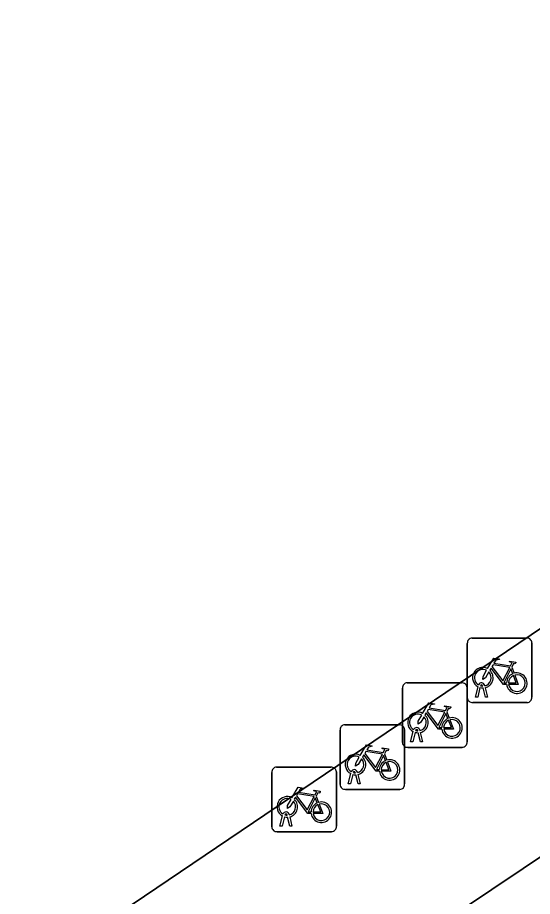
# Model space of a CAD drawing. Extents: x 160663 to 161506, y 382245 to 383291.
# Drawn here: x 161359.39 to 161367.36, y 382956.06 to 382969.67 of the extents above; entities that cross this region are included whole.
import ezdxf

# ---------------------------------------------------------------- set-up
doc = ezdxf.new("R2010")
doc.units = 0
for name, color, linetype in [('IMGEO_Fietsenrek', 7, 'Continuous'), ('IMGEO_Groenvoorziening', 7, 'Continuous'), ('IMGEO_Pand', 7, 'Continuous'), ('IMGEO_Voetpad_open', 7, 'Continuous')]:
    doc.layers.add(name, color=color, linetype=linetype)

msp = doc.modelspace()

# ---------------------------------------------------------------- linework, layer by layer
at = {"layer": 'IMGEO_Fietsenrek'}
for p, q in [((161366.427, 382960.063), (161367.268, 382960.063)), ((161367.268, 382960.063), (161366.427, 382960.063)), ((161367.352, 382959.988), (161367.352, 382959.147)), ((161367.352, 382959.147), (161367.352, 382959.988)), ((161366.352, 382959.138), (161366.352, 382959.979)), ((161366.352, 382959.979), (161366.352, 382959.138)), ((161367.039, 382959.612), (161367.075, 382959.517)), ((161365.423, 382959.37), (161366.264, 382959.37)), ((161366.264, 382959.37), (161365.423, 382959.37)), ((161366.479, 382959.147), (161366.518, 382959.307)), ((161366.59, 382959.319), (161366.589, 382959.323)), ((161366.621, 382959.33), (161366.622, 382959.323)), ((161365.348, 382958.445), (161365.348, 382959.286)), ((161365.348, 382959.286), (161365.348, 382958.445)), ((161366.348, 382959.295), (161366.348, 382958.454)), ((161366.348, 382958.454), (161366.348, 382959.295)), ((161366.548, 382959.295), (161366.513, 382959.147)), ((161366.631, 382959.147), (161366.597, 382959.289)), ((161366.629, 382959.293), (161366.664, 382959.147)), ((161367.277, 382959.063), (161366.436, 382959.063)), ((161366.436, 382959.063), (161367.277, 382959.063)), ((161366.513, 382959.147), (161366.479, 382959.147)), ((161366.664, 382959.147), (161366.631, 382959.147)), ((161366.035, 382958.919), (161366.071, 382958.824)), ((161364.382, 382957.794), (161364.382, 382958.635)), ((161364.382, 382958.635), (161364.382, 382957.794)), ((161364.457, 382958.719), (161365.298, 382958.719)), ((161365.298, 382958.719), (161364.457, 382958.719)), ((161365.382, 382958.644), (161365.382, 382957.803)), ((161365.382, 382957.803), (161365.382, 382958.644)), ((161365.586, 382958.626), (161365.585, 382958.63)), ((161365.617, 382958.637), (161365.618, 382958.63)), ((161365.475, 382958.454), (161365.514, 382958.614)), ((161365.544, 382958.602), (161365.509, 382958.454)), ((161365.627, 382958.454), (161365.593, 382958.596)), ((161365.625, 382958.6), (161365.66, 382958.454)), ((161366.273, 382958.37), (161365.432, 382958.37)), ((161365.432, 382958.37), (161366.273, 382958.37)), ((161365.509, 382958.454), (161365.475, 382958.454)), ((161365.66, 382958.454), (161365.627, 382958.454)), ((161365.069, 382958.268), (161365.105, 382958.173)), ((161363.326, 382957.139), (161363.326, 382957.98)), ((161363.326, 382957.98), (161363.326, 382957.139)), ((161363.401, 382958.064), (161364.242, 382958.064)), ((161364.242, 382958.064), (161363.401, 382958.064)), ((161364.326, 382957.989), (161364.326, 382957.148)), ((161364.326, 382957.148), (161364.326, 382957.989)), ((161364.509, 382957.803), (161364.548, 382957.963)), ((161364.578, 382957.951), (161364.543, 382957.803)), ((161364.62, 382957.975), (161364.619, 382957.979)), ((161364.661, 382957.803), (161364.627, 382957.945)), ((161364.651, 382957.986), (161364.652, 382957.979)), ((161364.659, 382957.949), (161364.694, 382957.803)), ((161365.307, 382957.719), (161364.466, 382957.719)), ((161364.466, 382957.719), (161365.307, 382957.719)), ((161364.543, 382957.803), (161364.509, 382957.803)), ((161364.694, 382957.803), (161364.661, 382957.803)), ((161364.013, 382957.613), (161364.049, 382957.518)), ((161363.453, 382957.148), (161363.492, 382957.308)), ((161363.522, 382957.296), (161363.487, 382957.148)), ((161363.564, 382957.32), (161363.563, 382957.324)), ((161363.605, 382957.148), (161363.571, 382957.29)), ((161363.595, 382957.331), (161363.596, 382957.324)), ((161363.603, 382957.294), (161363.638, 382957.148)), ((161363.487, 382957.148), (161363.453, 382957.148)), ((161363.638, 382957.148), (161363.605, 382957.148)), ((161364.251, 382957.064), (161363.41, 382957.064)), ((161363.41, 382957.064), (161364.251, 382957.064))]:
    msp.add_line(p, q, dxfattribs=at)
for points in [[(161366.665, 382959.589), (161366.76, 382959.753), (161366.846, 382959.739), (161366.848, 382959.73), (161366.792, 382959.719), (161366.765, 382959.674), (161367.021, 382959.633)], [(161366.961, 382959.345), (161366.911, 382959.345), (161366.72, 382959.596), (161366.701, 382959.564)], [(161367.008, 382959.608), (161366.751, 382959.649), (161366.734, 382959.62), (161366.901, 382959.4), (161367.008, 382959.608)], [(161367.056, 382959.51), (161367.026, 382959.587), (161366.917, 382959.369), (161366.96, 382959.369)], [(161367.021, 382959.633), (161367.046, 382959.682), (161367.04, 382959.686), (161367.017, 382959.69), (161367.005, 382959.697), (161367.004, 382959.7), (161367.006, 382959.705), (161367.101, 382959.69), (161367.103, 382959.68), (161367.093, 382959.667), (161367.081, 382959.661), (161367.067, 382959.667), (161367.039, 382959.612)], [(161366.686, 382959.537), (161366.634, 382959.447), (161366.594, 382959.422), (161366.595, 382959.469), (161366.65, 382959.563)], [(161366.99, 382959.369), (161367.11, 382959.368), (161367.066, 382959.482)], [(161367.086, 382959.489), (161367.141, 382959.344), (161366.991, 382959.344)], [(161365.661, 382958.896), (161365.756, 382959.06), (161365.842, 382959.046), (161365.844, 382959.037), (161365.788, 382959.026), (161365.761, 382958.981), (161366.017, 382958.94)], [(161365.957, 382958.652), (161365.907, 382958.652), (161365.716, 382958.903), (161365.697, 382958.871)], [(161366.004, 382958.915), (161365.747, 382958.956), (161365.73, 382958.927), (161365.897, 382958.707), (161366.004, 382958.915)], [(161366.052, 382958.817), (161366.022, 382958.894), (161365.913, 382958.676), (161365.956, 382958.676)], [(161366.017, 382958.94), (161366.042, 382958.989), (161366.036, 382958.993), (161366.013, 382958.997), (161366.001, 382959.004), (161366, 382959.007), (161366.002, 382959.012), (161366.097, 382958.997), (161366.099, 382958.987), (161366.089, 382958.974), (161366.077, 382958.968), (161366.063, 382958.974), (161366.035, 382958.919)], [(161365.682, 382958.844), (161365.63, 382958.754), (161365.59, 382958.729), (161365.591, 382958.776), (161365.646, 382958.87)], [(161365.986, 382958.676), (161366.106, 382958.675), (161366.062, 382958.789)], [(161366.082, 382958.796), (161366.137, 382958.651), (161365.987, 382958.651)], [(161364.695, 382958.245), (161364.79, 382958.409), (161364.876, 382958.395), (161364.878, 382958.386), (161364.822, 382958.375), (161364.795, 382958.33), (161365.051, 382958.289)], [(161365.051, 382958.289), (161365.076, 382958.338), (161365.07, 382958.342), (161365.047, 382958.346), (161365.035, 382958.353), (161365.034, 382958.356), (161365.036, 382958.361), (161365.131, 382958.346), (161365.133, 382958.336), (161365.123, 382958.323), (161365.111, 382958.317), (161365.097, 382958.323), (161365.069, 382958.268)], [(161364.716, 382958.193), (161364.664, 382958.103), (161364.624, 382958.078), (161364.625, 382958.125), (161364.68, 382958.219)], [(161364.991, 382958.001), (161364.941, 382958.001), (161364.75, 382958.252), (161364.731, 382958.22)], [(161365.038, 382958.264), (161364.781, 382958.305), (161364.764, 382958.276), (161364.931, 382958.056), (161365.038, 382958.264)], [(161365.086, 382958.166), (161365.056, 382958.243), (161364.947, 382958.025), (161364.99, 382958.025)], [(161365.02, 382958.025), (161365.14, 382958.024), (161365.096, 382958.138)], [(161365.116, 382958.145), (161365.171, 382958), (161365.021, 382958)], [(161363.639, 382957.59), (161363.734, 382957.754), (161363.82, 382957.74), (161363.822, 382957.731), (161363.766, 382957.72), (161363.739, 382957.675), (161363.995, 382957.634)], [(161363.995, 382957.634), (161364.02, 382957.683), (161364.014, 382957.687), (161363.991, 382957.691), (161363.979, 382957.698), (161363.978, 382957.701), (161363.98, 382957.706), (161364.075, 382957.691), (161364.077, 382957.681), (161364.067, 382957.668), (161364.055, 382957.662), (161364.041, 382957.668), (161364.013, 382957.613)], [(161363.66, 382957.538), (161363.608, 382957.448), (161363.568, 382957.423), (161363.569, 382957.47), (161363.624, 382957.564)], [(161363.935, 382957.346), (161363.885, 382957.346), (161363.694, 382957.597), (161363.675, 382957.565)], [(161363.982, 382957.609), (161363.725, 382957.65), (161363.708, 382957.621), (161363.875, 382957.401), (161363.982, 382957.609)], [(161364.03, 382957.511), (161364, 382957.588), (161363.891, 382957.37), (161363.934, 382957.37)], [(161363.964, 382957.37), (161364.084, 382957.369), (161364.04, 382957.483)], [(161364.06, 382957.49), (161364.115, 382957.345), (161363.965, 382957.345)]]:
    msp.add_lwpolyline(points, dxfattribs=at)
for centre, radius, start, end in [((161366.43, 382959.985), 0.0779, 92.4484, 184.2845), ((161366.43, 382959.985), 0.0779, 92.4484, 184.2845), ((161367.274, 382959.985), 0.0779, 2.4484, 94.2845), ((161367.274, 382959.985), 0.0779, 2.4484, 94.2845), ((161366.592, 382959.448), 0.159, 62.6766, 242.1369), ((161366.592, 382959.448), 0.129, 63.3192, 238.903), ((161366.592, 382959.448), 0.129, 283.6043, 43.4302), ((161366.592, 382959.448), 0.159, 283.5766, 46.6042), ((161367.119, 382959.364), 0.159, 113.3408, 178.3217), ((161367.119, 382959.364), 0.159, 187.0065, 105.7708), ((161367.119, 382959.364), 0.129, 113.923, 177.9556), ((161367.119, 382959.364), 0.129, 188.6715, 104.5883), ((161365.426, 382959.292), 0.0779, 92.4484, 184.2845), ((161365.426, 382959.292), 0.0779, 92.4484, 184.2845), ((161366.27, 382959.292), 0.0779, 2.4484, 94.2845), ((161366.27, 382959.292), 0.0779, 2.4484, 94.2845), ((161366.572, 382959.319), 0.0499, 12.8025, 158.6934), ((161366.572, 382959.319), 0.0174, 12.8025, 163.4502), ((161366.592, 382959.448), 0.129, 253.415, 269.0204), ((161366.592, 382959.448), 0.159, 253.9967, 271.7867), ((161366.43, 382959.141), 0.0779, 182.4484, 274.2845), ((161366.43, 382959.141), 0.0779, 182.4484, 274.2845), ((161367.274, 382959.141), 0.0779, 272.4484, 4.2845), ((161367.274, 382959.141), 0.0779, 272.4484, 4.2845), ((161365.588, 382958.755), 0.159, 62.6766, 242.1369), ((161365.588, 382958.755), 0.129, 63.3192, 238.903), ((161365.588, 382958.755), 0.129, 283.6043, 43.4302), ((161365.588, 382958.755), 0.159, 283.5766, 46.6042), ((161366.115, 382958.671), 0.159, 113.3408, 178.3217), ((161366.115, 382958.671), 0.159, 187.0065, 105.7708), ((161366.115, 382958.671), 0.129, 113.923, 177.9556), ((161366.115, 382958.671), 0.129, 188.6715, 104.5883), ((161364.46, 382958.641), 0.0779, 92.4484, 184.2845), ((161364.46, 382958.641), 0.0779, 92.4484, 184.2845), ((161365.304, 382958.641), 0.0779, 2.4484, 94.2845), ((161365.304, 382958.641), 0.0779, 2.4484, 94.2845), ((161365.568, 382958.626), 0.0499, 12.8025, 158.6934), ((161365.568, 382958.626), 0.0174, 12.8025, 163.4502), ((161365.588, 382958.755), 0.129, 253.415, 269.0204), ((161365.588, 382958.755), 0.159, 253.9967, 271.7867), ((161365.426, 382958.448), 0.0779, 182.4484, 274.2845), ((161365.426, 382958.448), 0.0779, 182.4484, 274.2845), ((161366.27, 382958.448), 0.0779, 272.4484, 4.2845), ((161366.27, 382958.448), 0.0779, 272.4484, 4.2845), ((161364.622, 382958.104), 0.159, 62.6766, 242.1369), ((161364.622, 382958.104), 0.129, 63.3192, 238.903), ((161364.622, 382958.104), 0.159, 283.5766, 46.6042), ((161364.622, 382958.104), 0.129, 283.6043, 43.4302), ((161365.149, 382958.02), 0.159, 113.3408, 178.3217), ((161365.149, 382958.02), 0.159, 187.0065, 105.7708), ((161365.149, 382958.02), 0.129, 113.923, 177.9556), ((161365.149, 382958.02), 0.129, 188.6715, 104.5883), ((161363.404, 382957.986), 0.0779, 92.4484, 184.2845), ((161363.404, 382957.986), 0.0779, 92.4484, 184.2845), ((161364.248, 382957.986), 0.0779, 2.4484, 94.2845), ((161364.248, 382957.986), 0.0779, 2.4484, 94.2845), ((161364.602, 382957.975), 0.0499, 12.8025, 158.6934), ((161364.622, 382958.104), 0.159, 253.9967, 271.7867), ((161364.602, 382957.975), 0.0174, 12.8025, 163.4502), ((161364.622, 382958.104), 0.129, 253.415, 269.0204), ((161364.46, 382957.797), 0.0779, 182.4484, 274.2845), ((161364.46, 382957.797), 0.0779, 182.4484, 274.2845), ((161365.304, 382957.797), 0.0779, 272.4484, 4.2845), ((161365.304, 382957.797), 0.0779, 272.4484, 4.2845), ((161363.566, 382957.449), 0.159, 62.6766, 242.1369), ((161363.566, 382957.449), 0.129, 63.3192, 238.903), ((161363.566, 382957.449), 0.129, 283.6043, 43.4302), ((161363.566, 382957.449), 0.159, 283.5766, 46.6042), ((161364.093, 382957.365), 0.159, 113.3408, 178.3217), ((161364.093, 382957.365), 0.159, 187.0065, 105.7708), ((161364.093, 382957.365), 0.129, 113.923, 177.9556), ((161364.093, 382957.365), 0.129, 188.6715, 104.5883), ((161363.546, 382957.32), 0.0499, 12.8025, 158.6934), ((161363.566, 382957.449), 0.159, 253.9967, 271.7867), ((161363.546, 382957.32), 0.0174, 12.8025, 163.4502), ((161363.566, 382957.449), 0.129, 253.415, 269.0204), ((161363.404, 382957.142), 0.0779, 182.4484, 274.2845), ((161363.404, 382957.142), 0.0779, 182.4484, 274.2845), ((161364.248, 382957.142), 0.0779, 272.4484, 4.2845), ((161364.248, 382957.142), 0.0779, 272.4484, 4.2845)]:
    msp.add_arc(centre, radius, start, end, dxfattribs=at)
at = {"layer": 'IMGEO_Groenvoorziening'}
msp.add_lwpolyline([(161374.419, 382956.13), (161374.256, 382956.42), (161374.874, 382956.81), (161372.626, 382960.125), (161356.403, 382949.248), (161356.799, 382948.658), (161356.299, 382948.337), (161355.907, 382948.91), (161344.185, 382941.036), (161345.673, 382938.764), (161346.691, 382939.39), (161346.875, 382939.118), (161359.72, 382947.051), (161359.535, 382947.351), (161360.853, 382948.133), (161361.017, 382947.852)], close=True, dxfattribs=at)
at = {"layer": 'IMGEO_Pand'}
msp.add_lwpolyline([(161338.314, 382967.869), (161338.856, 382968.326), (161338.736, 382968.501), (161328.329, 382960.267), (161328.132, 382960.112), (161336.171, 382948.502), (161340.699, 382951.691), (161345.087, 382945.066), (161373.688, 382964.407), (161373.75, 382964.449), (161374.153, 382967.032), (161360.58, 382984.272), (161354.202, 382992.63), (161343.325, 382983.611), (161343.188, 382983.774), (161338.862, 382980.028), (161344.627, 382973.425), (161342.169, 382971.498), (161342.537, 382971.066), (161345.525, 382973.141), (161351.762, 382964.966), (161343.601, 382959.728)], close=True, dxfattribs=at)
at = {"layer": 'IMGEO_Voetpad_open'}
msp.add_lwpolyline([(161355.907, 382948.91), (161356.299, 382948.337), (161356.799, 382948.658), (161356.403, 382949.248), (161372.626, 382960.125), (161375.347, 382961.95), (161373.688, 382964.407), (161345.087, 382945.066), (161337.639, 382940.03), (161338.038, 382936.907), (161344.185, 382941.036)], close=True, dxfattribs=at)

doc.saveas('drawing.dxf')
